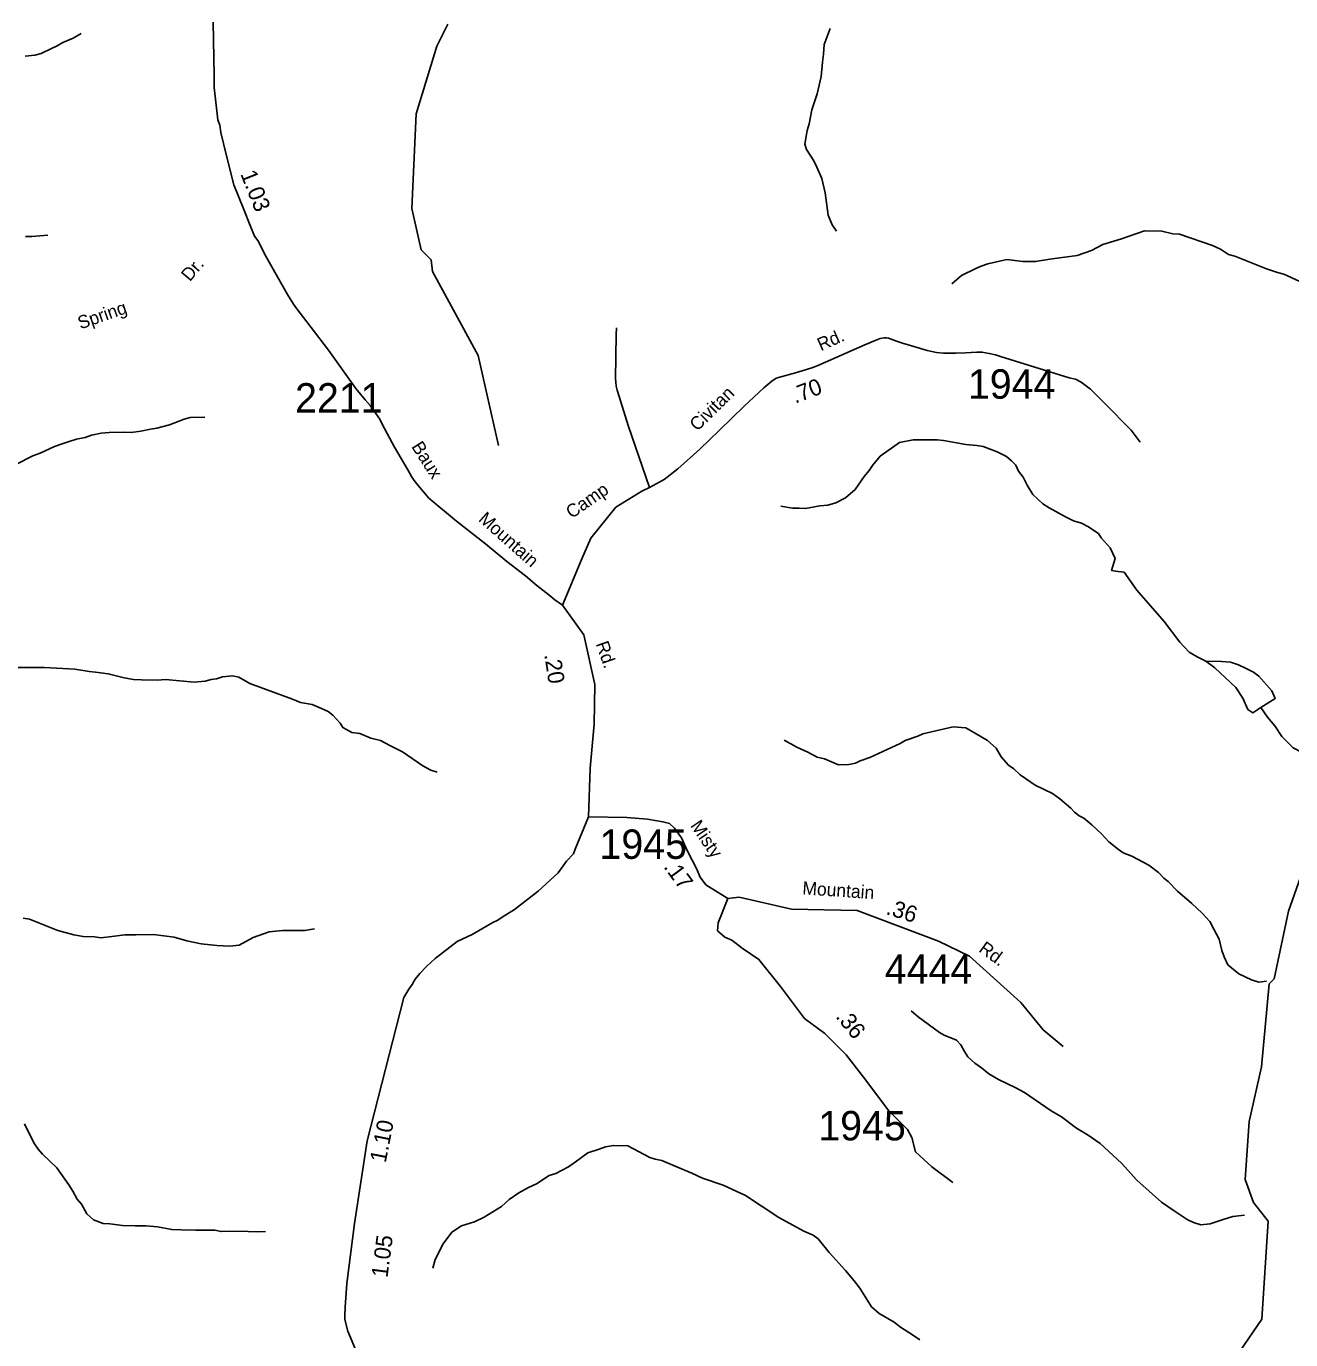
# Model space of a CAD drawing. Extents: x 1551653 to 1702041, y 811336 to 920032.
# Drawn here: x 1644240 to 1650589, y 905491 to 912089 of the extents above; entities that cross this region are included whole.
import ezdxf

# ---------------------------------------------------------------- set-up
doc = ezdxf.new("R2010")
doc.units = 0
for name, color, linetype in [('Old_Level_10', 7, 'Continuous'), ('Old_Level_11', 7, 'Continuous'), ('Old_Level_17', 7, 'Continuous'), ('Old_Level_32', 7, 'Continuous'), ('Old_Level_35', 7, 'Continuous'), ('Old_Level_59', 7, 'Continuous'), ('Old_Level_62', 7, 'Continuous'), ('Old_Level_8', 7, 'Continuous')]:
    doc.layers.add(name, color=color, linetype=linetype)

msp = doc.modelspace()

# ---------------------------------------------------------------- linework, layer by layer
at = {"layer": 'Old_Level_32'}
for points in [[(1645178.761, 912109.344), (1645183.375, 911839.917), (1645183.375, 911781.642), (1645201.101, 911619.486), (1645211.229, 911591.616), (1645216.293, 911556.144), (1645244.147, 911444.661), (1645281.736, 911293.078), (1645331.513, 911168.099), (1645364.121, 911088.989), (1645386.04, 911035.114), (1645403.358, 911012.175), (1645445.194, 910930.356), (1645551.684, 910741.982), (1645581.752, 910693.777), (1645598.658, 910669.02), (1645648.667, 910604.983), (1645757.059, 910462.276), (1645895.35, 910268.918), (1645941.436, 910212.947), (1645967.279, 910184.807), (1646015.111, 910116.195), (1646027.204, 910090.936), (1646089.08, 909974.811), (1646154.999, 909860.805), (1646174.917, 909826.78), (1646186.921, 909806.924), (1646207.043, 909782.902), (1646261.367, 909718.558), (1646400.768, 909603.631), (1646546.518, 909489.248), (1646652.258, 909400.601), (1646746.567, 909329.112), (1646803.723, 909280.499), (1646863.161, 909232.995), (1646893.887, 909208.138), (1646932.326, 909180.415)], [(1646932.326, 909180.415), (1647028.573, 909414.588), (1647074.139, 909517.95), (1647200.587, 909674.037), (1647330.685, 909754.037), (1647368.668, 909771.875), (1647442.523, 909811.796), (1647510.659, 909865.842), (1647622.548, 909965.625), (1647720.711, 910059.48), (1647844.661, 910181.431), (1647942.781, 910273.288), (1647982.692, 910307.097), (1648004.792, 910321.254), (1648114.657, 910351.037), (1648184.745, 910373.026), (1648210.759, 910382.901), (1648450.844, 910488.681), (1648502.721, 910510.637), (1648527.527, 910520.138), (1648538.19, 910522.924), (1648548.833, 910524.708), (1648558.826, 910524.105), (1648568.803, 910522.7), (1648582.694, 910517.015), (1648608.698, 910506.68), (1648638.711, 910496.664), (1648696.615, 910480.479), (1648762.645, 910460.525), (1648810.669, 910450.542), (1648844.606, 910446.451), (1648906.64, 910446.388), (1648956.509, 910448.376), (1649012.618, 910452.238), (1649038.635, 910452.307), (1649074.324, 910445.978), (1649106.587, 910438.317), (1649132.224, 910429.59), (1649304.432, 910376.06), (1649476.268, 910323.934), (1649508.322, 910315.88), (1649536.255, 910301.904), (1649584.149, 910265.91), (1649672.21, 910177.868), (1649770.031, 910077.819), (1649788.076, 910059.844), (1649832.078, 909999.713)], [(1646932.326, 909180.415), (1647040.15, 909031.78), (1647094.583, 908782.726), (1647092.124, 908583.644), (1647071.254, 908362.448), (1647063.144, 908118.007)], [(1647063.144, 908118.007), (1646995.986, 907956.302), (1646988.092, 907932.247), (1646952.115, 907894.531), (1646911.078, 907836.562), (1646809.692, 907744.777), (1646691.409, 907652.992), (1646643.131, 907621.592), (1646604.508, 907597.437), (1646582.783, 907587.776), (1646478.983, 907527.391), (1646404.151, 907491.16), (1646293.11, 907406.621), (1646249.658, 907365.559), (1646215.863, 907331.743), (1646191.725, 907302.759), (1646177.24, 907276.19), (1646160.343, 907252.035), (1646136.204, 907210.973), (1645950.774, 906490.425), (1645888.487, 906074.655), (1645848.702, 905773.888), (1645841.514, 905654.499), (1645840.217, 905613.403), (1645840.01, 905593.397), (1645854.452, 905533.672), (1645961.951, 905278.902)], [(1647063.144, 908118.007), (1647255.54, 908114.33), (1647359.397, 908106.016), (1647436.25, 908093.547), (1647469.484, 908085.233), (1647494.41, 908060.292), (1647529.721, 908012.49), (1647558.8, 907948.06), (1647583.726, 907900.257), (1647604.496, 907858.69), (1647623.191, 907815.044), (1647652.27, 907775.555), (1647762.358, 907706.969)], [(1647762.358, 907706.969), (1647713.411, 907585.213), (1647711.439, 907545.493), (1647746.862, 907513.979), (1647782.284, 907498.223), (1647834.404, 907458.258), (1647918.308, 907402.119), (1648026.734, 907264.84), (1648147.807, 907105.304), (1648250.209, 907029.719), (1648357.118, 906922.839), (1648442.939, 906809.833), (1648570.796, 906641.936), (1648624.755, 906588.008), (1648663.862, 906548.092), (1648685.956, 906506.779), (1648705.327, 906434.879), (1648786.125, 906359.535), (1648892.393, 906280.751)], [(1647762.358, 907706.969), (1647819.768, 907714.146), (1648082.343, 907654.381), (1648412.019, 907647.912), (1648820.571, 907493.645), (1648976.485, 907417.227), (1649234.109, 907185.055), (1649346.19, 907047.304), (1649445.552, 906963.793)]]:
    msp.add_lwpolyline(points, dxfattribs=at)
at = {"layer": 'Old_Level_35'}
msp.add_lwpolyline([(1647203.274, 910573.698), (1647201.184, 910539.721), (1647199.114, 910319.837), (1647200.948, 910301.789), (1647201.923, 910280.956), (1647206.939, 910261.845), (1647216.877, 910229.023), (1647262.749, 910083.807), (1647368.668, 909771.875)], dxfattribs=at)
at = {"layer": 'Old_Level_59'}
for points in [[(1646611.086, 909983.622), (1646508.149, 910435.454), (1646280.131, 910857.041), (1646272.134, 910916.301), (1646223.127, 910966.539), (1646175.145, 911174.257), (1646198.111, 911649.875), (1646302.072, 911989.134), (1646356.103, 912100.477)], [(1650291.155, 905371.898), (1650444.124, 905595.405), (1650475.19, 906087.12), (1650401.166, 906180.623), (1650360.155, 906296.273), (1650380.148, 906588.062), (1650442.176, 906862.524), (1650480.213, 907278.677), (1650506.152, 907304.411), (1650577.203, 907644.388), (1650706.181, 908009.38), (1650783.178, 908135.897), (1650934.199, 908273.898), (1651329.129, 908518.73), (1651422.223, 908644.837), (1651448.162, 908736.187), (1651451.135, 908926.476), (1651528.132, 909141.678), (1651539.205, 909358.11), (1651360.194, 909693.268), (1651336.203, 909802.151), (1651373.215, 910786.196), (1651561.145, 911218.958)]]:
    msp.add_lwpolyline(points, dxfattribs=at)
at = {"layer": 'Old_Level_62'}
for points in [[(1644234.122, 911939.204), (1644282.207, 911944.432), (1644314.297, 911951.917), (1644362.587, 911975.088), (1644394.883, 911990.467), (1644423.18, 912007.998), (1644475.468, 912029.119), (1644515.863, 912052.392)], [(1648277.031, 912077.716), (1648245.658, 911996.926), (1648242.89, 911948.943), (1648238.174, 911909.061), (1648231.1, 911837.19), (1648211.62, 911749.53), (1648184.348, 911669.97), (1648171.224, 911598.202), (1648160.664, 911566.316), (1648149.591, 911496.599), (1648157.178, 911470.454), (1648194.19, 911413.758), (1648209.672, 911381.564), (1648234.79, 911325.073), (1648251.605, 911252.792), (1648265.753, 911140.628), (1648286.976, 911092.236), (1648308.404, 911059.838)], [(1644235.352, 911033.283), (1644267.34, 911032.668), (1644347.413, 911039.332)], [(1648887.676, 910795.423), (1648936.581, 910837.151), (1649007.119, 910872.01), (1649035.314, 910883.493), (1649067.507, 910894.976), (1649163.779, 910917.326), (1649243.647, 910907.894), (1649307.623, 910906.869), (1649379.801, 910919.582), (1649515.956, 910937.319), (1649588.339, 910962.028), (1649644.831, 910993.093), (1649701.118, 911010.113), (1649739.258, 911021.493), (1649853.882, 911061.581), (1649941.849, 911060.043), (1649997.623, 911047.124), (1650029.611, 911044.561), (1650196.626, 910987.659), (1650236.304, 910969), (1650275.776, 910942.343), (1650307.662, 910933.833), (1650466.577, 910871.087), (1650522.249, 910852.12), (1650554.135, 910843.61), (1650689.059, 910781.274)], [(1644108.22, 909847.467), (1644273.492, 909930.616), (1644309.683, 909944.047), (1644382.169, 909978.803), (1644414.363, 909990.286), (1644454.553, 910003.512), (1644492.795, 910014.892), (1644534.933, 910024.222), (1644567.126, 910035.603), (1644615.211, 910044.83), (1644655.299, 910048.111), (1644727.272, 910050.879), (1644767.257, 910048.213), (1644815.342, 910055.39), (1644863.427, 910064.617), (1644895.517, 910070.051), (1644959.801, 910086.968), (1645032.185, 910115.675), (1645062.327, 910123.16), (1645136.351, 910125.928)], [(1650163.203, 908900.332), (1650119.014, 908921.144), (1650079.439, 908945.751), (1650032.277, 908994.553), (1649954.05, 909099.95), (1649816.562, 909256.2), (1649752.073, 909347.345), (1649722.136, 909349.806), (1649689.635, 909355.547), (1649707.269, 909416.14), (1649695.582, 909440.336), (1649682.048, 909468.531), (1649636.937, 909519.281), (1649623.301, 909541.53), (1649569.885, 909576.388), (1649538.204, 909592.998), (1649498.424, 909605.608), (1649458.644, 909624.371), (1649375.495, 909669.79), (1649343.815, 909690.295), (1649294.602, 909737.149), (1649265.382, 909783.593), (1649246.005, 909823.989), (1649222.526, 909854.336), (1649208.993, 909884.582), (1649187.36, 909906.932), (1649161.728, 909927.335), (1649114.156, 909952.146), (1649044.541, 909977.368), (1649012.656, 909983.929), (1648956.779, 909988.851), (1648845.128, 910008.741), (1648813.242, 910011.304), (1648693.287, 910011.304), (1648625.107, 909998.488), (1648528.015, 909930.206), (1648489.26, 909882.839), (1648472.856, 909857.105), (1648446.302, 909827.577), (1648401.293, 909762.371), (1648352.695, 909721.155), (1648304.303, 909696.036), (1648264.01, 909682.708), (1648224.025, 909679.325), (1648151.847, 909666.611), (1648119.859, 909669.174), (1648087.871, 909667.637), (1648028.098, 909678.709)], [(1644196.29, 908868.036), (1644332.239, 908867.728), (1644483.978, 908859.116), (1644555.746, 908847.838), (1644587.734, 908845.378), (1644651.608, 908836.253), (1644731.271, 908816.875), (1644779.048, 908808.058), (1644819.033, 908805.393), (1644899.003, 908804.06), (1644938.988, 908807.341), (1645082.73, 908794.935), (1645138.812, 908799.959), (1645168.954, 908807.443), (1645194.996, 908811.031), (1645225.139, 908820.464), (1645275.171, 908825.59), (1645307.057, 908819.131), (1645362.523, 908788.168), (1645575.983, 908709.121), (1645616.891, 908691.794), (1645675.023, 908682.361), (1645722.902, 908662.574), (1645756.121, 908647.4), (1645779.804, 908629.048), (1645815.176, 908588.447), (1645828.812, 908566.199), (1645874.333, 908541.388), (1645914.319, 908536.774), (1645969.888, 908513.808), (1646017.665, 908500.993), (1646065.237, 908476.181), (1646128.701, 908445.116), (1646231.534, 908373.348), (1646271.109, 908352.638), (1646302.995, 908342.18)], [(1650439.305, 908666.777), (1650510.458, 908711.684), (1650494.157, 908750.746), (1650429.36, 908823.847), (1650401.678, 908844.25), (1650362.001, 908864.96), (1650326.322, 908881.569), (1650286.542, 908894.283), (1650240.61, 908898.999), (1650163.203, 908900.332)], [(1650163.203, 908900.332), (1650208.109, 908865.575), (1650312.481, 908767.868), (1650347.545, 908713.222), (1650372.663, 908656.832), (1650398.398, 908640.326), (1650439.305, 908666.777)], [(1651013.144, 908375.398), (1650990.178, 908396.314), (1650954.601, 908416.921), (1650930.713, 908427.276), (1650838.849, 908434.863), (1650702.9, 908433.223), (1650643.127, 908442.245), (1650601.502, 908464.904), (1650544.395, 908521.908), (1650509.228, 908574.504), (1650472.011, 908619.103), (1650439.305, 908666.777)], [(1650466.782, 907292.006), (1650428.438, 907287.905), (1650392.554, 907298.567), (1650329.09, 907329.633), (1650273.828, 907374.539), (1650254.553, 907414.832), (1650243.071, 907447.025), (1650229.947, 907503.312), (1650202.88, 907553.652), (1650181.965, 907592.715), (1650143.518, 907633.827), (1650091.435, 907682.322), (1650019.974, 907744.863), (1649972.812, 907793.666), (1649951.076, 907809.967), (1649925.547, 907838.469), (1649876.13, 907875.276), (1649790.931, 907920.695), (1649747.152, 907937.51), (1649723.469, 907953.914), (1649676.102, 907992.669), (1649638.782, 908033.371), (1649589.57, 908078.175), (1649550.097, 908110.881), (1649526.311, 908123.287), (1649502.628, 908141.639), (1649484.89, 908161.939), (1649429.731, 908208.896), (1649392.207, 908235.553), (1649304.855, 908276.973), (1649229.703, 908328.236), (1649198.228, 908358.789), (1649172.494, 908377.244), (1649135.277, 908419.895), (1649109.953, 908462.34), (1649066.584, 908501.095), (1649028.957, 908523.651), (1648957.702, 908564.866), (1648893.725, 908569.993), (1648741.269, 908534.621), (1648717.073, 908523.036), (1648652.789, 908502.12), (1648628.49, 908486.537), (1648475.419, 908415.178), (1648427.129, 908399.902), (1648403.036, 908388.317), (1648370.843, 908380.935), (1648318.862, 908379.807), (1648247.401, 908409.027), (1648211.517, 908417.639), (1648163.945, 908442.45), (1648108.376, 908467.364), (1648045.015, 908502.428)], [(1644223.767, 907609.631), (1644255.652, 907603.07), (1644398.676, 907546.578), (1644478.339, 907525.252), (1644526.218, 907516.435), (1644582.198, 907515.512), (1644614.083, 907510.899), (1644670.165, 907516.025), (1644734.244, 907524.945), (1644790.223, 907525.97), (1644878.19, 907526.483), (1644981.947, 907512.642), (1645045.718, 907495.622), (1645117.384, 907480.346), (1645197.251, 907471.016), (1645261.125, 907467.94), (1645309.21, 907473.067), (1645379.85, 907511.924), (1645460.231, 907540.529), (1645526.36, 907547.398), (1645638.318, 907547.501), (1645686.403, 907554.677)], [(1650356.977, 906117.365), (1650297.307, 906110.188), (1650249.12, 906095.014), (1650184.836, 906074.099), (1650136.751, 906068.972), (1650100.867, 906079.533), (1650069.186, 906096.039), (1650003.877, 906139.203), (1649940.619, 906182.264), (1649816.46, 906292.377), (1649739.873, 906377.678), (1649631.503, 906477.539), (1649572.243, 906518.549), (1649512.778, 906553.511), (1649437.729, 906610.823), (1649386.26, 906641.683), (1649251.849, 906733.956), (1649208.173, 906756.717), (1649120.923, 906798.24), (1649073.453, 906827.05), (1649035.929, 906857.603), (1649002.3, 906880.261), (1648966.826, 906912.864), (1648951.242, 906939.111), (1648931.865, 906973.457), (1648910.232, 906995.808), (1648848.614, 907020.824), (1648824.828, 907035.28), (1648718.201, 907113.098), (1648682.727, 907143.65)], [(1644231.046, 906575.554), (1644277.49, 906480.717), (1644298.918, 906448.319), (1644320.551, 906424.02), (1644393.345, 906354.713), (1644453.938, 906269.718), (1644473.418, 906237.423), (1644494.743, 906197.028), (1644516.376, 906172.626), (1644543.545, 906124.234), (1644577.071, 906093.681), (1644626.797, 906074.816), (1644658.682, 906074.201), (1644722.556, 906065.179), (1644786.532, 906064.051), (1644816.47, 906063.539), (1644842.511, 906063.128), (1644898.388, 906058.207), (1644970.156, 906044.981), (1645018.138, 906044.161), (1645090.009, 906040.88), (1645185.974, 906041.29), (1645217.859, 906034.729), (1645257.947, 906036.062), (1645353.809, 906034.421), (1645401.791, 906033.601), (1645441.776, 906034.934)], [(1648725.788, 905491.033), (1648690.211, 905515.639), (1648628.901, 905554.599), (1648597.323, 905579.206), (1648522.068, 905622.472), (1648484.646, 905657.125), (1648426.104, 905750.116), (1648396.577, 905786.411), (1648353.618, 905839.314), (1648271.085, 905928.717), (1648216.233, 905997.614), (1648190.499, 906016.069), (1648144.875, 906036.882), (1648018.05, 906105.062), (1647851.958, 906215.892), (1647738.769, 906267.77), (1647635.423, 906303.552), (1647581.802, 906328.466), (1647510.341, 906357.686), (1647430.884, 906391.007), (1647397.05, 906397.568), (1647371.214, 906406.078), (1647260.178, 906465.953), (1647188.205, 906467.184), (1647148.117, 906459.802), (1647115.924, 906448.421), (1647059.637, 906429.352), (1647003.043, 906388.341), (1646962.545, 906359.019), (1646898.056, 906326.108), (1646865.863, 906316.675), (1646801.169, 906273.717), (1646760.979, 906256.39), (1646712.484, 906229.221), (1646663.989, 906196.105), (1646625.439, 906160.733), (1646538.6, 906106.189), (1646490.207, 906083.019), (1646425.924, 906064.154), (1646377.429, 906030.935), (1646332.522, 905973.726), (1646293.255, 905894.371), (1646280.542, 905850.592)]]:
    msp.add_lwpolyline(points, dxfattribs=at)

# ---------------------------------------------------------------- texts
at = {"layer": 'Old_Level_10'}
for s, rotation, p in [('Dr.', 49.8004583, (1645061.405, 910803.304)), ('Spring', 19.2074583, (1644511.723, 910565.784))]:
    msp.add_text(s, height=65.6167, rotation=rotation, dxfattribs=at).set_placement(p)
at = {"layer": 'Old_Level_11'}
for s, rotation, p in [('Rd.', 23.7781417, (1648229.526, 910456.563)), ('Civitan', 44.5344639, (1647609.318, 910051.79)), ('Baux', 302.3997528, (1646171.511, 909977.902)), ('Camp', 34.7707611, (1646978.413, 909613.592)), ('Mountain', 318.4058111, (1646506.12, 909607.022)), ('Rd.', 289.3108278, (1647098.485, 908987.125)), ('Misty', 304.1855972, (1647571.343, 908073.482)), ('Mountain', 356.2501722, (1648135.437, 907728.482)), ('Rd.', 323.9039972, (1649017.838, 907444.213))]:
    msp.add_text(s, height=65.6167, rotation=rotation, dxfattribs=at).set_placement(p)
at = {"layer": 'Old_Level_17'}
for s, rotation, p in [('1.03', 291.7165611, (1645313.708, 911347.945)), ('.70', 20.7877194, (1648100.713, 910192.948)), ('.20', 278.693175, (1646840.517, 908932.485)), ('.17', 306.4525361, (1647437.047, 907865.812)), ('.36', 342.4362806, (1648552.481, 907630.315)), ('.36', 309.0881472, (1648300.563, 907112.961)), ('1.10', 78.8168111, (1646044.508, 906376.66)), ('1.05', 82.4647472, (1646053.39, 905799.961))]:
    msp.add_text(s, height=82.0208, rotation=rotation, dxfattribs=at).set_placement(p)
at = {"layer": 'Old_Level_8'}
for s, p in [('1944', (1648967.982, 910218.31)), ('2211', (1645589.518, 910148.706)), ('1945', (1647118.084, 907906.766)), ('4444', (1648550.507, 907279.442)), ('1945', (1648216.816, 906492.667))]:
    msp.add_text(s, height=147.6375, dxfattribs=at).set_placement(p)

doc.saveas('drawing.dxf')
